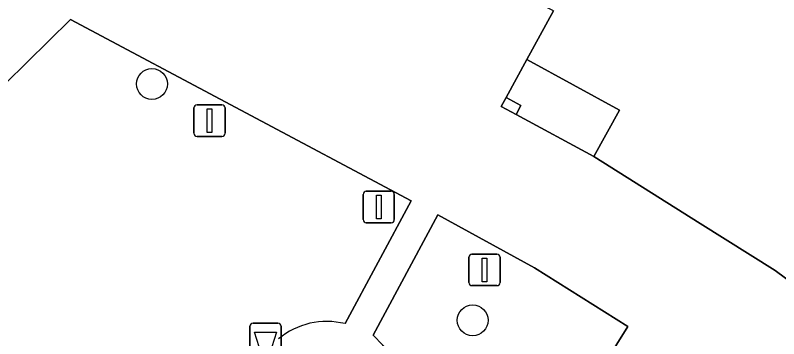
# Model space of a CAD drawing. Extents: x 159039 to 160102, y 381214 to 382524.
# Drawn here: x 159621.11 to 159645.31, y 382062.39 to 382072.65 of the extents above; entities that cross this region are included whole.
import ezdxf

# ---------------------------------------------------------------- set-up
doc = ezdxf.new("R2010")
doc.units = 0
for name, color, linetype in [('IMGEO_Afvalbak', 7, 'Continuous'), ('IMGEO_Boom', 7, 'Continuous'), ('IMGEO_Erf', 7, 'Continuous'), ('IMGEO_Groenvoorziening', 7, 'Continuous'), ('IMGEO_Lichtmast', 7, 'Continuous'), ('IMGEO_Pand', 7, 'Continuous'), ('IMGEO_Voetpad_open', 7, 'Continuous')]:
    doc.layers.add(name, color=color, linetype=linetype)

msp = doc.modelspace()

# ---------------------------------------------------------------- linework, layer by layer
at = {"layer": 'IMGEO_Afvalbak'}
for p, q in [((159628.545, 382061.986), (159628.545, 382062.786)), ((159628.545, 382062.786), (159628.545, 382061.986)), ((159628.645, 382062.886), (159629.435, 382062.886)), ((159629.435, 382062.886), (159628.645, 382062.886)), ((159629.535, 382062.786), (159629.535, 382061.986)), ((159629.535, 382061.986), (159629.535, 382062.786))]:
    msp.add_line(p, q, dxfattribs=at)
msp.add_lwpolyline([(159628.688, 382062.6), (159629.392, 382062.6), (159629.243, 382062.13), (159628.837, 382062.13), (159628.688, 382062.6)], dxfattribs=at)
for centre, start, end in [((159628.645, 382062.786), 90, 180), ((159628.645, 382062.786), 90, 180), ((159629.435, 382062.786), 0, 90), ((159629.435, 382062.786), 360, 90)]:
    msp.add_arc(centre, 0.1, start, end, dxfattribs=at)
at = {"layer": 'IMGEO_Boom'}
for centre in [(159625.441, 382070.47), (159635.607, 382062.975)]:
    msp.add_circle(centre, 0.489, dxfattribs=at)
at = {"layer": 'IMGEO_Erf'}
msp.add_lwpolyline([(159636.668, 382070.038), (159637.135, 382069.789), (159636.982, 382069.505), (159639.449, 382068.168), (159640.258, 382069.643), (159637.323, 382071.242)], close=True, dxfattribs=at)
at = {"layer": 'IMGEO_Groenvoorziening'}
for points in [[(159631.562, 382062.87), (159633.657, 382066.762), (159622.862, 382072.512), (159619.417, 382069.134), (159612.282, 382061.648), (159624.702, 382049.08), (159631.121, 382043.598), (159633.428, 382041.589), (159664.895, 382010.766), (159667.614, 382008.437)], [(159641.854, 382058.958), (159642.384, 382058.971), (159642.751, 382058.877), (159639.482, 382061.1), (159640.527, 382062.781), (159637.563, 382064.634), (159634.503, 382066.324), (159632.454, 382062.503)]]:
    msp.add_lwpolyline(points, dxfattribs=at)
for centre, radius, start, end in [((159630.987, 382060.521), 2.418, 76.2538, 129.3899), ((159626.228, 382056.321), 8.774, 317.3119, 44.7945)]:
    msp.add_arc(centre, radius, start, end, dxfattribs=at)
at = {"layer": 'IMGEO_Lichtmast'}
for p, q in [((159626.771, 382068.909), (159626.771, 382069.709)), ((159626.771, 382069.709), (159626.771, 382068.909)), ((159626.871, 382069.809), (159627.661, 382069.809)), ((159627.661, 382069.809), (159626.871, 382069.809)), ((159627.761, 382069.709), (159627.761, 382068.909)), ((159627.761, 382068.909), (159627.761, 382069.709)), ((159627.661, 382068.809), (159626.871, 382068.809)), ((159626.871, 382068.809), (159627.661, 382068.809)), ((159632.234, 382067.069), (159633.024, 382067.069)), ((159633.024, 382067.069), (159632.234, 382067.069)), ((159632.134, 382066.169), (159632.134, 382066.969)), ((159632.134, 382066.969), (159632.134, 382066.169)), ((159633.124, 382066.969), (159633.124, 382066.169)), ((159633.124, 382066.169), (159633.124, 382066.969)), ((159633.024, 382066.069), (159632.234, 382066.069)), ((159632.234, 382066.069), (159633.024, 382066.069)), ((159635.485, 382064.174), (159635.485, 382064.974)), ((159635.485, 382064.974), (159635.485, 382064.174)), ((159635.585, 382065.074), (159636.375, 382065.074)), ((159636.375, 382065.074), (159635.585, 382065.074)), ((159636.475, 382064.974), (159636.475, 382064.174)), ((159636.475, 382064.174), (159636.475, 382064.974)), ((159636.375, 382064.074), (159635.585, 382064.074)), ((159635.585, 382064.074), (159636.375, 382064.074))]:
    msp.add_line(p, q, dxfattribs=at)
for points in [[(159627.191, 382069.684), (159627.341, 382069.684), (159627.341, 382068.934), (159627.191, 382068.934), (159627.191, 382069.684)], [(159632.554, 382066.944), (159632.704, 382066.944), (159632.704, 382066.194), (159632.554, 382066.194), (159632.554, 382066.944)], [(159635.905, 382064.949), (159636.055, 382064.949), (159636.055, 382064.199), (159635.905, 382064.199), (159635.905, 382064.949)]]:
    msp.add_lwpolyline(points, dxfattribs=at)
for centre, start, end in [((159626.871, 382069.709), 90, 180), ((159626.871, 382069.709), 90, 180), ((159627.661, 382069.709), 0, 90), ((159627.661, 382069.709), 360, 90), ((159626.871, 382068.909), 180, 270), ((159626.871, 382068.909), 180, 270), ((159627.661, 382068.909), 270, 0), ((159627.661, 382068.909), 270, 0), ((159632.234, 382066.969), 90, 180), ((159632.234, 382066.969), 90, 180), ((159633.024, 382066.969), 0, 90), ((159633.024, 382066.969), 360, 90), ((159632.234, 382066.169), 180, 270), ((159632.234, 382066.169), 180, 270), ((159633.024, 382066.169), 270, 0), ((159633.024, 382066.169), 270, 0), ((159635.585, 382064.974), 90, 180), ((159635.585, 382064.974), 90, 180), ((159636.375, 382064.974), 0, 90), ((159636.375, 382064.974), 360, 90), ((159635.585, 382064.174), 180, 270), ((159635.585, 382064.174), 180, 270), ((159636.375, 382064.174), 270, 0), ((159636.375, 382064.174), 270, 0)]:
    msp.add_arc(centre, 0.1, start, end, dxfattribs=at)
at = {"layer": 'IMGEO_Pand'}
msp.add_lwpolyline([(159638.164, 382072.786), (159637.323, 382071.242), (159640.258, 382069.643), (159639.449, 382068.168), (159642.819, 382066.047), (159645.193, 382064.552), (159648.378, 382062.196), (159650.648, 382060.516), (159652.442, 382058.999), (159653.497, 382058.107), (159653.676, 382057.955), (159654.441, 382058.862), (159655.364, 382058.083), (159657.278, 382056.459), (159658.981, 382054.896), (159662.166, 382051.773), (159663.754, 382050.087), (159666.692, 382046.765)], dxfattribs=at)
msp.add_lwpolyline([(159636.982, 382069.505), (159637.135, 382069.789), (159636.668, 382070.038), (159636.515, 382069.758)], close=True, dxfattribs=at)
at = {"layer": 'IMGEO_Voetpad_open'}
for points in [[(159637.323, 382071.242), (159638.164, 382072.786), (159637.307, 382073.242), (159628.427, 382077.969)], [(159549.923, 381998.496), (159552.981, 381997.526), (159557.303, 382002.428), (159559.65, 382005.09), (159562.996, 382008.884), (159563.994, 382010.016), (159575.432, 382022.788), (159583.833, 382031.797), (159592.963, 382041.377), (159609.877, 382059.124), (159611.607, 382060.94), (159611.825, 382061.168), (159612.282, 382061.648), (159619.417, 382069.134), (159622.862, 382072.512), (159633.657, 382066.762), (159631.562, 382062.87)], [(159648.378, 382062.196), (159645.193, 382064.552), (159642.819, 382066.047), (159639.449, 382068.168), (159636.982, 382069.505), (159636.515, 382069.758), (159636.668, 382070.038), (159637.323, 382071.242)], [(159632.454, 382062.503), (159634.503, 382066.324), (159637.563, 382064.634), (159640.527, 382062.781), (159639.482, 382061.1), (159642.751, 382058.877), (159643.018, 382058.809), (159643.412, 382058.463), (159643.454, 382058.399), (159644.044, 382057.998), (159646.477, 382056.174)]]:
    msp.add_lwpolyline(points, dxfattribs=at)
for centre, radius, start, end in [((159630.987, 382060.521), 2.418, 76.2538, 129.3899), ((159626.228, 382056.321), 8.774, 317.3119, 44.7945)]:
    msp.add_arc(centre, radius, start, end, dxfattribs=at)

doc.saveas('drawing.dxf')
